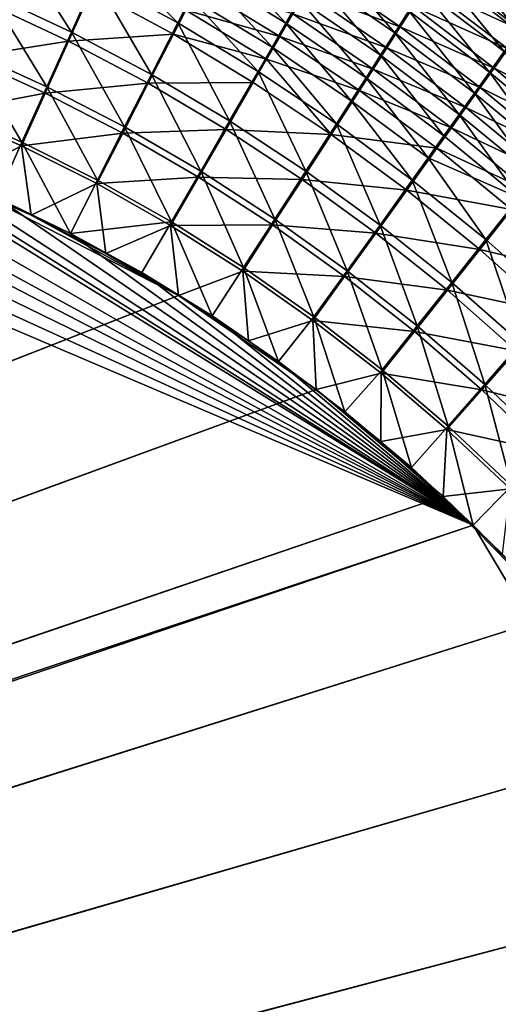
# Model space of a CAD drawing. Header units: metres. Extents: x -901 to 901, y -486 to 401.
# Tile 314 of 375: x 486 to 522, y 152 to 227. Entities that reach past the tile are written whole.
import ezdxf

# ---------------------------------------------------------------- set-up
doc = ezdxf.new("R2010")
doc.units = ezdxf.units.M

msp = doc.modelspace()

# ---------------------------------------------------------------- linework, layer by layer
at = {"layer": 'top0'}
for points in [[(489.555481, 226.298203, -492.129059), (483.289215, 229.238678, -492.161194), (484.947723, 233.535233, -490.8284)], [(491.40033, 230.42717, -490.842468), (489.555481, 226.298203, -492.129059), (484.947723, 233.535233, -490.8284)], [(497.718231, 227.003845, -490.850128), (491.40033, 230.42717, -490.842468), (492.304413, 232.455414, -490.07254)], [(498.708801, 228.950684, -490.105591), (497.718231, 227.003845, -490.850128), (492.304413, 232.455414, -490.07254)], [(499.684784, 230.871628, -489.281036), (500.644989, 232.764282, -488.37793), (506.015533, 226.980637, -489.33139)], [(506.015533, 226.980637, -489.33139), (500.644989, 232.764282, -488.37793), (507.055664, 228.795639, -488.456207)], [(508.078156, 230.582275, -487.506226), (509.081757, 232.338303, -486.482849), (514.385925, 226.241791, -487.598938)], [(514.385925, 226.241791, -487.598938), (509.081757, 232.338303, -486.482849), (515.463318, 227.923996, -486.604858)], [(518.565369, 232.78009, -483.206818), (523.874023, 226.353302, -484.569489), (517.554382, 231.19519, -484.407532)], [(523.874023, 226.353302, -484.569489), (518.565369, 232.78009, -483.206818), (524.952515, 227.870697, -483.400146)], [(517.763916, 231.310303, -480.712189), (516.799927, 229.802521, -481.854828), (524.092346, 226.457962, -480.89212)], [(517.763916, 231.310303, -480.712189), (524.092346, 226.457962, -480.89212), (525.096252, 227.869308, -479.717712)], [(498.708801, 228.950684, -490.105591), (499.684784, 230.871628, -489.281036), (504.959076, 225.139465, -490.130463)], [(504.959076, 225.139465, -490.130463), (499.684784, 230.871628, -489.281036), (506.015533, 226.980637, -489.33139)], [(513.289063, 224.531281, -488.521606), (507.055664, 228.795639, -488.456207), (508.078156, 230.582275, -487.506226)], [(514.806274, 226.690552, -483.945801), (508.474548, 231.058975, -483.83374), (507.517517, 229.388351, -484.807587)], [(508.078156, 230.582275, -487.506226), (514.385925, 226.241791, -487.598938), (513.289063, 224.531281, -488.521606)], [(514.806274, 226.690552, -483.945801), (515.813599, 228.261948, -482.933075), (508.474548, 231.058975, -483.83374)], [(522.771423, 224.80394, -485.672852), (516.519897, 229.575806, -485.540649), (517.554382, 231.19519, -484.407532)], [(517.554382, 231.19519, -484.407532), (523.874023, 226.353302, -484.569489), (522.771423, 224.80394, -485.672852)], [(495.698914, 223.043167, -492.094818), (489.555481, 226.298203, -492.129059), (491.40033, 230.42717, -490.842468)], [(497.718231, 227.003845, -490.850128), (495.698914, 223.043167, -492.094818), (491.40033, 230.42717, -490.842468)], [(505.55072, 225.96196, -486.544342), (499.259399, 229.818909, -486.500549), (498.328613, 227.991348, -487.285156)], [(505.55072, 225.96196, -486.544342), (506.542511, 227.688644, -485.711548), (499.259399, 229.818909, -486.500549)], [(515.813599, 228.261948, -482.933075), (523.064209, 225.014481, -482.004913), (516.799927, 229.802521, -481.854828)], [(516.799927, 229.802521, -481.854828), (523.064209, 225.014481, -482.004913), (524.092346, 226.457962, -480.89212)], [(487.672058, 222.095596, -493.073944), (481.593872, 224.862442, -493.139069), (483.289215, 229.238678, -492.161194)], [(489.337891, 225.608505, -489.214813), (491.097595, 229.536926, -487.99057), (483.094116, 228.531937, -489.249817)], [(489.555481, 226.298203, -492.129059), (487.672058, 222.095596, -493.073944), (483.289215, 229.238678, -492.161194)], [(497.383942, 226.13916, -487.993622), (491.097595, 229.536926, -487.99057), (489.337891, 225.608505, -489.214813)], [(498.328613, 227.991348, -487.285156), (491.097595, 229.536926, -487.99057), (497.383942, 226.13916, -487.993622)], [(513.779053, 225.090271, -484.891754), (507.517517, 229.388351, -484.807587), (506.542511, 227.688644, -485.711548)], [(513.779053, 225.090271, -484.891754), (514.806274, 226.690552, -483.945801), (507.517517, 229.388351, -484.807587)], [(521.646057, 223.224533, -486.709045), (515.463318, 227.923996, -486.604858), (516.519897, 229.575806, -485.540649)], [(521.646057, 223.224533, -486.709045), (516.519897, 229.575806, -485.540649), (522.771423, 224.80394, -485.672852)], [(489.337891, 225.608505, -489.214813), (483.094116, 228.531937, -489.249817), (481.476715, 224.367981, -490.180298)], [(497.718231, 227.003845, -490.850128), (498.708801, 228.950684, -490.105591), (503.887512, 223.274338, -490.852081)], [(503.887512, 223.274338, -490.852081), (498.708801, 228.950684, -490.105591), (504.959076, 225.139465, -490.130463)], [(506.015533, 226.980637, -489.33139), (507.055664, 228.795639, -488.456207), (512.174011, 222.794479, -489.371674)], [(512.174011, 222.794479, -489.371674), (507.055664, 228.795639, -488.456207), (513.289063, 224.531281, -488.521606)], [(504.543335, 224.210403, -487.304718), (498.328613, 227.991348, -487.285156), (497.383942, 226.13916, -487.993622)], [(504.543335, 224.210403, -487.304718), (505.55072, 225.96196, -486.544342), (498.328613, 227.991348, -487.285156)], [(512.733276, 223.463058, -485.769806), (506.542511, 227.688644, -485.711548), (505.55072, 225.96196, -486.544342)], [(512.733276, 223.463058, -485.769806), (513.779053, 225.090271, -484.891754), (506.542511, 227.688644, -485.711548)], [(520.49939, 221.616989, -487.67688), (514.385925, 226.241791, -487.598938), (515.463318, 227.923996, -486.604858)], [(522.013123, 223.540604, -483.054932), (515.813599, 228.261948, -482.933075), (514.806274, 226.690552, -483.945801)], [(520.49939, 221.616989, -487.67688), (515.463318, 227.923996, -486.604858), (521.646057, 223.224533, -486.709045)], [(523.064209, 225.014481, -482.004913), (515.813599, 228.261948, -482.933075), (522.013123, 223.540604, -483.054932)], [(495.698914, 223.043167, -492.094818), (497.718231, 227.003845, -490.850128), (501.704865, 219.482132, -492.058899)], [(501.704865, 219.482132, -492.058899), (497.718231, 227.003845, -490.850128), (503.887512, 223.274338, -490.852081)], [(511.042084, 221.033463, -490.147858), (504.959076, 225.139465, -490.130463), (506.015533, 226.980637, -489.33139)], [(512.174011, 222.794479, -489.371674), (511.042084, 221.033463, -490.147858), (506.015533, 226.980637, -489.33139)], [(493.639526, 219.014404, -493.009796), (487.672058, 222.095596, -493.073944), (489.555481, 226.298203, -492.129059)], [(495.45816, 222.371109, -489.178009), (497.383942, 226.13916, -487.993622), (489.337891, 225.608505, -489.214813)], [(495.698914, 223.043167, -492.094818), (493.639526, 219.014404, -493.009796), (489.555481, 226.298203, -492.129059)], [(503.521576, 222.436081, -487.991394), (497.383942, 226.13916, -487.993622), (495.45816, 222.371109, -489.178009)], [(497.383942, 226.13916, -487.993622), (503.521576, 222.436081, -487.991394), (504.543335, 224.210403, -487.304718)], [(514.385925, 226.241791, -487.598938), (519.332642, 219.9832, -488.575195), (513.289063, 224.531281, -488.521606)], [(520.940369, 222.038162, -484.041016), (514.806274, 226.690552, -483.945801), (513.779053, 225.090271, -484.891754)], [(519.332642, 219.9832, -488.575195), (514.385925, 226.241791, -487.598938), (520.49939, 221.616989, -487.67688)], [(520.940369, 222.038162, -484.041016), (522.013123, 223.540604, -483.054932), (514.806274, 226.690552, -483.945801)], [(487.541382, 221.610062, -490.113922), (489.337891, 225.608505, -489.214813), (481.476715, 224.367981, -490.180298)], [(495.45816, 222.371109, -489.178009), (489.337891, 225.608505, -489.214813), (487.541382, 221.610062, -490.113922)], [(511.670197, 221.810867, -486.578735), (505.55072, 225.96196, -486.544342), (504.543335, 224.210403, -487.304718)], [(511.670197, 221.810867, -486.578735), (512.733276, 223.463058, -485.769806), (505.55072, 225.96196, -486.544342)], [(485.762665, 217.847473, -493.672791), (479.873566, 220.436981, -493.757294), (481.593872, 224.862442, -493.139069)], [(487.672058, 222.095596, -493.073944), (485.762665, 217.847473, -493.672791), (481.593872, 224.862442, -493.139069)], [(503.887512, 223.274338, -490.852081), (504.959076, 225.139465, -490.130463), (509.894653, 219.25029, -490.848938)], [(509.894653, 219.25029, -490.848938), (504.959076, 225.139465, -490.130463), (511.042084, 221.033463, -490.147858)], [(518.147278, 218.325073, -489.402832), (512.174011, 222.794479, -489.371674), (513.289063, 224.531281, -488.521606)], [(519.84729, 220.508972, -484.962097), (513.779053, 225.090271, -484.891754), (512.733276, 223.463058, -485.769806)], [(513.289063, 224.531281, -488.521606), (519.332642, 219.9832, -488.575195), (518.147278, 218.325073, -489.402832)], [(519.84729, 220.508972, -484.962097), (520.940369, 222.038162, -484.041016), (513.779053, 225.090271, -484.891754)], [(527.618103, 218.252213, -486.796753), (521.646057, 223.224533, -486.709045), (522.771423, 224.80394, -485.672852)], [(529.111267, 219.953018, -482.133423), (523.064209, 225.014481, -482.004913), (522.013123, 223.540604, -483.054932)], [(437.335358, 223.870071, -494.717072), (520.393921, 188.45813, -493.390167), (62.851711, 35.5509, -503.495331)], [(437.335358, 223.870071, -494.717072), (443.178528, 223.713989, -494.608795), (520.393921, 188.45813, -493.390167)], [(487.541382, 221.610062, -490.113922), (481.476715, 224.367981, -490.180298), (479.835541, 220.157227, -490.768646)], [(503.521576, 222.436081, -487.991394), (509.497131, 218.439377, -487.984497), (504.543335, 224.210403, -487.304718)], [(509.497131, 218.439377, -487.984497), (511.670197, 221.810867, -486.578735), (504.543335, 224.210403, -487.304718)], [(443.178528, 223.713989, -494.608795), (449.004364, 223.236893, -494.503418), (520.393921, 188.45813, -493.390167)], [(520.393921, 188.45813, -493.390167), (449.004364, 223.236893, -494.503418), (454.678619, 222.464706, -494.403168)], [(493.639526, 219.014404, -493.009796), (495.698914, 223.043167, -492.094818), (499.480896, 215.626953, -492.946869)], [(499.480896, 215.626953, -492.946869), (495.698914, 223.043167, -492.094818), (501.704865, 219.482132, -492.058899)], [(507.559082, 215.626602, -492.021729), (501.704865, 219.482132, -492.058899), (503.887512, 223.274338, -490.852081)], [(509.894653, 219.25029, -490.848938), (507.559082, 215.626602, -492.021729), (503.887512, 223.274338, -490.852081)], [(518.735107, 218.954834, -485.816986), (512.733276, 223.463058, -485.769806), (511.670197, 221.810867, -486.578735)], [(518.735107, 218.954834, -485.816986), (519.84729, 220.508972, -484.962097), (512.733276, 223.463058, -485.769806)], [(526.406311, 216.719971, -487.741302), (520.49939, 221.616989, -487.67688), (521.646057, 223.224533, -486.709045)], [(527.999268, 218.546814, -483.158325), (522.013123, 223.540604, -483.054932), (520.940369, 222.038162, -484.041016)], [(526.406311, 216.719971, -487.741302), (521.646057, 223.224533, -486.709045), (527.618103, 218.252213, -486.796753)], [(529.111267, 219.953018, -482.133423), (522.013123, 223.540604, -483.054932), (527.999268, 218.546814, -483.158325)], [(454.678619, 222.464706, -494.403168), (459.38681, 221.592926, -494.321655), (520.393921, 188.45813, -493.390167)], [(493.494232, 218.53833, -490.048676), (495.45816, 222.371109, -489.178009), (487.541382, 221.610062, -490.113922)], [(501.44043, 218.828506, -489.139771), (495.45816, 222.371109, -489.178009), (493.494232, 218.53833, -490.048676)], [(501.44043, 218.828506, -489.139771), (503.521576, 222.436081, -487.991394), (495.45816, 222.371109, -489.178009)], [(509.497131, 218.439377, -487.984497), (503.521576, 222.436081, -487.991394), (501.44043, 218.828506, -489.139771)], [(516.944641, 216.644531, -490.158569), (511.042084, 221.033463, -490.147858), (512.174011, 222.794479, -489.371674)], [(518.147278, 218.325073, -489.402832), (516.944641, 216.644531, -490.158569), (512.174011, 222.794479, -489.371674)], [(459.38681, 221.592926, -494.321655), (465.170959, 220.232056, -494.223541), (520.393921, 188.45813, -493.390167)], [(485.720184, 217.568359, -490.683807), (487.541382, 221.610062, -490.113922), (479.835541, 220.157227, -490.768646)], [(493.494232, 218.53833, -490.048676), (487.541382, 221.610062, -490.113922), (485.720184, 217.568359, -490.683807)], [(491.553375, 214.943558, -493.591034), (485.762665, 217.847473, -493.672791), (487.672058, 222.095596, -493.073944)], [(493.639526, 219.014404, -493.009796), (491.553375, 214.943558, -493.591034), (487.672058, 222.095596, -493.073944)], [(517.605164, 217.377563, -486.604584), (511.670197, 221.810867, -486.578735), (509.497131, 218.439377, -487.984497)], [(517.605164, 217.377563, -486.604584), (518.735107, 218.954834, -485.816986), (511.670197, 221.810867, -486.578735)], [(525.174011, 215.163422, -488.617981), (519.332642, 219.9832, -488.575195), (520.49939, 221.616989, -487.67688)], [(526.865051, 217.11412, -484.120789), (520.940369, 222.038162, -484.041016), (519.84729, 220.508972, -484.962097)], [(525.174011, 215.163422, -488.617981), (520.49939, 221.616989, -487.67688), (526.406311, 216.719971, -487.741302)], [(526.865051, 217.11412, -484.120789), (527.999268, 218.546814, -483.158325), (520.940369, 222.038162, -484.041016)], [(515.726074, 214.943451, -490.841248), (509.894653, 219.25029, -490.848938), (511.042084, 221.033463, -490.147858)], [(516.944641, 216.644531, -490.158569), (515.726074, 214.943451, -490.841248), (511.042084, 221.033463, -490.147858)], [(520.393921, 188.45813, -493.390167), (465.170959, 220.232056, -494.223541), (472.374176, 218.08316, -494.10437)], [(479.835541, 220.157227, -490.768646), (480.591248, 214.882462, -490.972443), (485.720184, 217.568359, -490.683807)], [(479.873566, 220.436981, -493.757294), (485.762665, 217.847473, -493.672791), (483.842773, 213.578735, -493.921265)], [(519.332642, 219.9832, -488.575195), (523.922668, 213.584335, -489.425659), (518.147278, 218.325073, -489.402832)], [(525.710022, 215.656631, -485.019714), (519.84729, 220.508972, -484.962097), (518.735107, 218.954834, -485.816986)], [(523.922668, 213.584335, -489.425659), (519.332642, 219.9832, -488.575195), (525.174011, 215.163422, -488.617981)], [(525.710022, 215.656631, -485.019714), (526.865051, 217.11412, -484.120789), (519.84729, 220.508972, -484.962097)], [(499.480896, 215.626953, -492.946869), (501.704865, 219.482132, -492.058899), (505.181091, 211.944672, -492.885468)], [(501.704865, 219.482132, -492.058899), (507.559082, 215.626602, -492.021729), (505.181091, 211.944672, -492.885468)], [(513.247314, 211.488235, -491.983673), (507.559082, 215.626602, -492.021729), (509.894653, 219.25029, -490.848938)], [(515.726074, 214.943451, -490.841248), (513.247314, 211.488235, -491.983673), (509.894653, 219.25029, -490.848938)], [(491.504791, 214.665543, -490.601807), (493.494232, 218.53833, -490.048676), (485.720184, 217.568359, -490.683807)], [(499.319855, 215.161087, -489.984772), (493.494232, 218.53833, -490.048676), (491.504791, 214.665543, -490.601807)], [(491.553375, 214.943558, -493.591034), (493.639526, 219.014404, -493.009796), (497.229431, 211.732849, -493.512238)], [(499.319855, 215.161087, -489.984772), (501.44043, 218.828506, -489.139771), (493.494232, 218.53833, -490.048676)], [(497.229431, 211.732849, -493.512238), (493.639526, 219.014404, -493.009796), (499.480896, 215.626953, -492.946869)], [(507.270508, 214.99231, -489.100555), (501.44043, 218.828506, -489.139771), (499.319855, 215.161087, -489.984772)], [(507.270508, 214.99231, -489.100555), (509.497131, 218.439377, -487.984497), (501.44043, 218.828506, -489.139771)], [(524.535461, 214.176041, -485.854034), (518.735107, 218.954834, -485.816986), (517.605164, 217.377563, -486.604584)], [(524.535461, 214.176041, -485.854034), (525.710022, 215.656631, -485.019714), (518.735107, 218.954834, -485.816986)], [(472.374176, 218.08316, -494.10437), (474.462921, 217.363785, -494.070435), (520.393921, 188.45813, -493.390167)], [(483.842773, 213.578735, -493.921265), (485.762665, 217.847473, -493.672791), (489.474823, 210.849426, -493.834198)], [(485.762665, 217.847473, -493.672791), (491.553375, 214.943558, -493.591034), (489.474823, 210.849426, -493.834198)], [(515.29718, 214.160858, -487.97345), (509.497131, 218.439377, -487.984497), (507.270508, 214.99231, -489.100555)], [(515.29718, 214.160858, -487.97345), (517.605164, 217.377563, -486.604584), (509.497131, 218.439377, -487.984497)], [(518.147278, 218.325073, -489.402832), (523.922668, 213.584335, -489.425659), (516.944641, 216.644531, -490.158569)], [(474.462921, 217.363785, -494.070435), (478.14621, 215.987137, -494.01123), (520.393921, 188.45813, -493.390167)], [(480.591248, 214.882462, -490.972443), (486.46582, 212.239212, -490.880554), (485.720184, 217.568359, -490.683807)], [(485.720184, 217.568359, -490.683807), (486.46582, 212.239212, -490.880554), (491.504791, 214.665543, -490.601807)], [(523.342773, 212.673996, -486.622711), (517.605164, 217.377563, -486.604584), (515.29718, 214.160858, -487.97345)], [(523.342773, 212.673996, -486.622711), (524.535461, 214.176041, -485.854034), (517.605164, 217.377563, -486.604584)], [(515.726074, 214.943451, -490.841248), (516.944641, 216.644531, -490.158569), (521.368347, 210.36557, -490.82962)], [(516.944641, 216.644531, -490.158569), (523.922668, 213.584335, -489.425659), (521.368347, 210.36557, -490.82962)], [(520.393921, 188.45813, -493.390167), (478.14621, 215.987137, -494.01123), (483.842773, 213.578735, -493.921265)], [(502.775055, 208.226654, -493.436523), (497.229431, 211.732849, -493.512238), (499.480896, 215.626953, -492.946869)], [(505.181091, 211.944672, -492.885468), (502.775055, 208.226654, -493.436523), (499.480896, 215.626953, -492.946869)], [(505.181091, 211.944672, -492.885468), (507.559082, 215.626602, -492.021729), (510.725159, 207.97908, -492.825745)], [(507.559082, 215.626602, -492.021729), (513.247314, 211.488235, -491.983673), (510.725159, 207.97908, -492.825745)], [(480.591248, 214.882462, -490.972443), (62.629272, 35.945187, -500.496002), (497.76944, 206.077408, -490.709351)], [(486.46582, 212.239212, -490.880554), (480.591248, 214.882462, -490.972443), (497.76944, 206.077408, -490.709351)], [(489.474823, 210.849426, -493.834198), (491.553375, 214.943558, -493.591034), (497.229431, 211.732849, -493.512238)], [(497.173157, 211.45665, -490.522797), (499.319855, 215.161087, -489.984772), (491.504791, 214.665543, -490.601807)], [(505.003479, 211.489868, -489.922516), (499.319855, 215.161087, -489.984772), (497.173157, 211.45665, -490.522797)], [(505.003479, 211.489868, -489.922516), (507.270508, 214.99231, -489.100555), (499.319855, 215.161087, -489.984772)], [(512.934387, 210.874207, -489.060669), (507.270508, 214.99231, -489.100555), (505.003479, 211.489868, -489.922516)], [(512.934387, 210.874207, -489.060669), (515.29718, 214.160858, -487.97345), (507.270508, 214.99231, -489.100555)], [(518.75531, 207.078659, -491.945099), (513.247314, 211.488235, -491.983673), (515.726074, 214.943451, -490.841248)], [(521.368347, 210.36557, -490.82962), (518.75531, 207.078659, -491.945099), (515.726074, 214.943451, -490.841248)], [(486.46582, 212.239212, -490.880554), (492.199188, 209.298965, -490.792816), (491.504791, 214.665543, -490.601807)], [(491.504791, 214.665543, -490.601807), (492.199188, 209.298965, -490.792816), (497.173157, 211.45665, -490.522797)], [(520.908264, 209.61235, -487.958862), (515.29718, 214.160858, -487.97345), (512.934387, 210.874207, -489.060669)], [(520.908264, 209.61235, -487.958862), (523.342773, 212.673996, -486.622711), (515.29718, 214.160858, -487.97345)], [(483.842773, 213.578735, -493.921265), (489.474823, 210.849426, -493.834198), (520.393921, 188.45813, -493.390167)], [(521.368347, 210.36557, -490.82962), (523.922668, 213.584335, -489.425659), (526.807922, 205.528397, -490.814636)], [(528.870361, 207.712143, -486.633972), (523.342773, 212.673996, -486.622711), (520.908264, 209.61235, -487.958862)], [(492.199188, 209.298965, -490.792816), (486.46582, 212.239212, -490.880554), (497.76944, 206.077408, -490.709351)], [(497.229431, 211.732849, -493.512238), (494.963257, 207.837082, -493.75119), (489.474823, 210.849426, -493.834198)], [(500.363434, 204.511017, -493.671234), (494.963257, 207.837082, -493.75119), (497.229431, 211.732849, -493.512238)], [(502.775055, 208.226654, -493.436523), (500.363434, 204.511017, -493.671234), (497.229431, 211.732849, -493.512238)], [(508.174469, 204.436523, -493.364075), (502.775055, 208.226654, -493.436523), (505.181091, 211.944672, -492.885468)], [(510.725159, 207.97908, -492.825745), (508.174469, 204.436523, -493.364075), (505.181091, 211.944672, -492.885468)], [(492.199188, 209.298965, -490.792816), (497.76944, 206.077408, -490.709351), (497.173157, 211.45665, -490.522797)], [(502.709717, 207.95314, -490.44693), (505.003479, 211.489868, -489.922516), (497.173157, 211.45665, -490.522797)], [(497.173157, 211.45665, -490.522797), (497.76944, 206.077408, -490.709351), (502.709717, 207.95314, -490.44693)], [(510.530212, 207.53627, -489.862061), (505.003479, 211.489868, -489.922516), (502.709717, 207.95314, -490.44693)], [(510.530212, 207.53627, -489.862061), (512.934387, 210.874207, -489.060669), (505.003479, 211.489868, -489.922516)], [(510.725159, 207.97908, -492.825745), (513.247314, 211.488235, -491.983673), (516.098083, 203.74176, -492.767975)], [(513.247314, 211.488235, -491.983673), (518.75531, 207.078659, -491.945099), (516.098083, 203.74176, -492.767975)], [(489.474823, 210.849426, -493.834198), (494.963257, 207.837082, -493.75119), (520.393921, 188.45813, -493.390167)], [(518.417847, 206.485901, -489.020477), (512.934387, 210.874207, -489.060669), (510.530212, 207.53627, -489.862061)], [(518.417847, 206.485901, -489.020477), (520.908264, 209.61235, -487.958862), (512.934387, 210.874207, -489.060669)], [(524.068848, 202.40947, -491.906433), (518.75531, 207.078659, -491.945099), (521.368347, 210.36557, -490.82962)], [(526.807922, 205.528397, -490.814636), (524.068848, 202.40947, -491.906433), (521.368347, 210.36557, -490.82962)], [(526.317078, 204.805618, -487.941284), (520.908264, 209.61235, -487.958862), (518.417847, 206.485901, -489.020477)], [(526.317078, 204.805618, -487.941284), (528.870361, 207.712143, -486.633972), (520.908264, 209.61235, -487.958862)], [(497.76944, 206.077408, -490.709351), (503.154877, 202.590195, -490.63031), (502.709717, 207.95314, -490.44693)], [(505.455383, 201.020493, -493.597443), (500.363434, 204.511017, -493.671234), (502.775055, 208.226654, -493.436523)], [(502.709717, 207.95314, -490.44693), (503.154877, 202.590195, -490.63031), (508.098907, 204.16658, -490.374359)], [(508.098907, 204.16658, -490.374359), (510.530212, 207.53627, -489.862061), (502.709717, 207.95314, -490.44693)], [(508.174469, 204.436523, -493.364075), (505.455383, 201.020493, -493.597443), (502.775055, 208.226654, -493.436523)], [(513.411926, 200.373917, -493.294983), (508.174469, 204.436523, -493.364075), (510.725159, 207.97908, -492.825745)], [(516.098083, 203.74176, -492.767975), (513.411926, 200.373917, -493.294983), (510.725159, 207.97908, -492.825745)], [(520.393921, 188.45813, -493.390167), (494.963257, 207.837082, -493.75119), (500.363434, 204.511017, -493.671234)], [(515.885315, 203.311935, -489.80365), (510.530212, 207.53627, -489.862061), (508.098907, 204.16658, -490.374359)], [(515.885315, 203.311935, -489.80365), (518.417847, 206.485901, -489.020477), (510.530212, 207.53627, -489.862061)], [(523.706848, 201.839066, -488.980408), (518.417847, 206.485901, -489.020477), (515.885315, 203.311935, -489.80365)], [(516.098083, 203.74176, -492.767975), (518.75531, 207.078659, -491.945099), (521.284912, 199.244263, -492.712402)], [(523.706848, 201.839066, -488.980408), (526.317078, 204.805618, -487.941284), (518.417847, 206.485901, -489.020477)], [(518.75531, 207.078659, -491.945099), (524.068848, 202.40947, -491.906433), (521.284912, 199.244263, -492.712402)], [(62.629272, 35.945187, -500.496002), (62.733601, 35.676849, -500.496002), (497.76944, 206.077408, -490.709351)], [(497.76944, 206.077408, -490.709351), (62.733601, 35.676849, -500.496002), (508.340515, 198.850876, -490.555847)], [(508.340515, 198.850876, -490.555847), (503.154877, 202.590195, -490.63031), (497.76944, 206.077408, -490.709351)], [(500.363434, 204.511017, -493.671234), (505.455383, 201.020493, -493.597443), (520.393921, 188.45813, -493.390167)], [(503.154877, 202.590195, -490.63031), (508.340515, 198.850876, -490.555847), (508.098907, 204.16658, -490.374359)], [(510.556488, 197.147537, -493.525055), (505.455383, 201.020493, -493.597443), (508.174469, 204.436523, -493.364075)], [(508.098907, 204.16658, -490.374359), (508.340515, 198.850876, -490.555847), (513.325134, 200.108536, -490.305237)], [(513.325134, 200.108536, -490.305237), (515.885315, 203.311935, -489.80365), (508.098907, 204.16658, -490.374359)], [(513.411926, 200.373917, -493.294983), (510.556488, 197.147537, -493.525055), (508.174469, 204.436523, -493.364075)], [(518.471558, 196.050323, -493.229462), (513.411926, 200.373917, -493.294983), (516.098083, 203.74176, -492.767975)], [(521.284912, 199.244263, -492.712402), (518.471558, 196.050323, -493.229462), (516.098083, 203.74176, -492.767975)], [(521.053833, 198.828476, -489.747498), (515.885315, 203.311935, -489.80365), (513.325134, 200.108536, -490.305237)], [(521.053833, 198.828476, -489.747498), (523.706848, 201.839066, -488.980408), (515.885315, 203.311935, -489.80365)], [(528.787292, 196.945404, -488.940765), (523.706848, 201.839066, -488.980408), (521.053833, 198.828476, -489.747498)], [(521.284912, 199.244263, -492.712402), (524.068848, 202.40947, -491.906433), (526.270569, 194.498108, -492.65921)], [(505.455383, 201.020493, -493.597443), (510.556488, 197.147537, -493.525055), (520.393921, 188.45813, -493.390167)], [(515.65564, 192.85997, -493.454346), (510.556488, 197.147537, -493.525055), (513.411926, 200.373917, -493.294983)], [(518.471558, 196.050323, -493.229462), (515.65564, 192.85997, -493.454346), (513.411926, 200.373917, -493.294983)], [(508.340515, 198.850876, -490.555847), (513.320618, 194.870087, -490.48587), (513.325134, 200.108536, -490.305237)], [(513.325134, 200.108536, -490.305237), (513.320618, 194.870087, -490.48587), (518.372864, 195.790604, -490.239655)], [(518.372864, 195.790604, -490.239655), (521.053833, 198.828476, -489.747498), (513.325134, 200.108536, -490.305237)], [(62.733601, 35.676849, -500.496002), (62.830471, 35.407097, -500.496002), (508.340515, 198.850876, -490.555847)], [(508.340515, 198.850876, -490.555847), (62.830471, 35.407097, -500.496002), (518.09021, 190.658234, -490.42038)], [(518.09021, 190.658234, -490.42038), (513.320618, 194.870087, -490.48587), (508.340515, 198.850876, -490.555847)], [(526.021057, 194.097519, -489.693878), (521.053833, 198.828476, -489.747498), (518.372864, 195.790604, -490.239655)], [(523.337769, 191.477264, -493.167603), (518.471558, 196.050323, -493.229462), (521.284912, 199.244263, -492.712402)], [(526.021057, 194.097519, -489.693878), (528.787292, 196.945404, -488.940765), (521.053833, 198.828476, -489.747498)], [(526.270569, 194.498108, -492.65921), (523.337769, 191.477264, -493.167603), (521.284912, 199.244263, -492.712402)], [(520.393921, 188.45813, -493.390167), (510.556488, 197.147537, -493.525055), (515.65564, 192.85997, -493.454346)], [(513.320618, 194.870087, -490.48587), (518.09021, 190.658234, -490.42038), (518.372864, 195.790604, -490.239655)], [(520.393921, 188.45813, -493.390167), (515.65564, 192.85997, -493.454346), (518.471558, 196.050323, -493.229462)], [(518.372864, 195.790604, -490.239655), (518.09021, 190.658234, -490.42038), (523.226501, 191.224335, -490.177795)], [(523.226501, 191.224335, -490.177795), (526.021057, 194.097519, -489.693878), (518.372864, 195.790604, -490.239655)], [(523.337769, 191.477264, -493.167603), (520.393921, 188.45813, -493.390167), (518.471558, 196.050323, -493.229462)], [(524.934204, 183.812775, -493.330139), (520.393921, 188.45813, -493.390167), (523.337769, 191.477264, -493.167603)], [(62.830471, 35.407097, -500.496002), (62.92001, 35.135952, -500.496002), (518.09021, 190.658234, -490.42038)], [(518.09021, 190.658234, -490.42038), (62.92001, 35.135952, -500.496002), (526.977783, 181.583008, -490.302704)], [(518.09021, 190.658234, -490.42038), (522.644226, 186.225739, -490.359344), (523.226501, 191.224335, -490.177795)], [(526.977783, 181.583008, -490.302704), (522.644226, 186.225739, -490.359344), (518.09021, 190.658234, -490.42038)], [(62.851711, 35.5509, -503.495331), (520.393921, 188.45813, -493.390167), (63.320282, 33.791721, -503.495331)], [(520.393921, 188.45813, -493.390167), (556.825012, 127.259506, -492.974121), (63.320282, 33.791721, -503.495331)], [(520.393921, 188.45813, -493.390167), (524.934204, 183.812775, -493.330139), (556.825012, 127.259506, -492.974121)], [(62.92001, 35.135952, -500.496002), (63.002346, 34.863441, -500.496002), (526.977783, 181.583008, -490.302704)], [(526.977783, 181.583008, -490.302704), (63.002346, 34.863441, -500.496002), (534.963257, 171.708542, -490.202545)], [(63.002346, 34.863441, -500.496002), (63.077606, 34.589596, -500.496002), (534.963257, 171.708542, -490.202545)], [(534.963257, 171.708542, -490.202545), (63.077606, 34.589596, -500.496002), (542.006714, 161.118149, -490.119659)], [(63.077606, 34.589596, -500.496002), (63.14592, 34.314438, -500.496002), (542.006714, 161.118149, -490.119659)], [(542.006714, 161.118149, -490.119659), (63.14592, 34.314438, -500.496002), (548.068054, 149.895493, -490.053741)]]:
    msp.add_3dface(points, dxfattribs=at)

doc.saveas('drawing.dxf')
